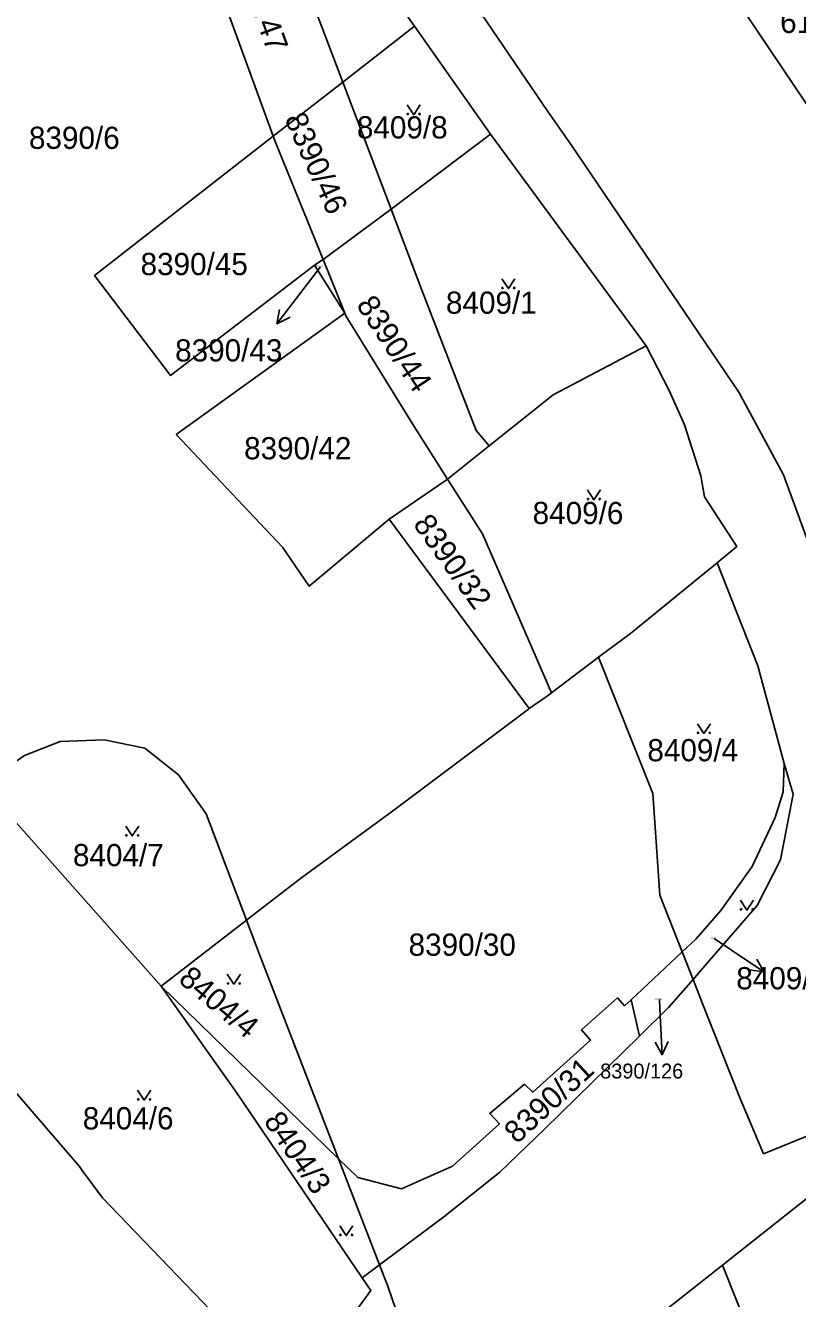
# Model space of a CAD drawing. Extents: x -596233 to -595156, y -1161235 to -1159375.
# Drawn here: x -595589.7 to -595530.5, y -1160239.5 to -1160142 of the extents above; entities that cross this region are included whole.
import ezdxf

# ---------------------------------------------------------------- set-up
doc = ezdxf.new("R2010")
doc.units = 0
for name, color, linetype in [('KN_KULTURY', 7, 'Continuous'), ('KN_PARC_CIS_POM', 7, 'Continuous'), ('KN_PARC_CIS_POZ', 7, 'Continuous'), ('KN_PARC_CIS_STAV', 7, 'Continuous'), ('KN_PARC_PLOCHA', 7, 'Continuous'), ('PARC_C_SIPKA', 7, 'Continuous'), ('parcely_l', 7, 'Continuous')]:
    doc.layers.add(name, color=color, linetype=linetype)

msp = doc.modelspace()

# ---------------------------------------------------------------- linework, layer by layer
at = {"layer": 'KN_KULTURY'}
for points in [[(-595560.4218, -1160148.0416), (-595559.9218, -1160148.7916), (-595559.4218, -1160148.0416)], [(-595553.1718, -1160161.3616), (-595552.6718, -1160162.1116), (-595552.1718, -1160161.3616)], [(-595546.6218, -1160177.5316), (-595546.1218, -1160178.2816), (-595545.6218, -1160177.5316)], [(-595538.1918, -1160195.4416), (-595537.6918, -1160196.1916), (-595537.1918, -1160195.4416)], [(-595581.9818, -1160203.2916), (-595581.4818, -1160204.0416), (-595580.9818, -1160203.2916)], [(-595534.9018, -1160208.9716), (-595534.4018, -1160209.7216), (-595533.9018, -1160208.9716)], [(-595574.2018, -1160214.6416), (-595573.7018, -1160215.3916), (-595573.2018, -1160214.6416)], [(-595581.0718, -1160223.5216), (-595580.5718, -1160224.2716), (-595580.0718, -1160223.5216)], [(-595565.5918, -1160233.9016), (-595565.0918, -1160234.6516), (-595564.5918, -1160233.9016)]]:
    msp.add_lwpolyline(points, dxfattribs=at)
for centre in [(-595560.372, -1160148.7414), (-595559.4726, -1160148.7414), (-595553.122, -1160162.0614), (-595552.2226, -1160162.0614), (-595546.572, -1160178.2314), (-595545.6726, -1160178.2314), (-595538.142, -1160196.1414), (-595537.2426, -1160196.1414), (-595581.932, -1160203.9914), (-595581.0326, -1160203.9914), (-595534.852, -1160209.6714), (-595533.9526, -1160209.6714), (-595574.152, -1160215.3414), (-595573.2526, -1160215.3414), (-595581.022, -1160224.2214), (-595580.1226, -1160224.2214), (-595565.542, -1160234.6014), (-595564.6426, -1160234.6014)]:
    msp.add_circle(centre, 0.05, dxfattribs=at)
at = {"layer": 'KN_PARC_PLOCHA'}
for points in [[(-595528.97, -1160183.55), (-595531.59, -1160176.39), (-595535.02, -1160170.05), (-595547.86, -1160151.1), (-595549.64, -1160148.55), (-595564.1, -1160127.27)], [(-595564.1, -1160127.27), (-595549.64, -1160148.55), (-595547.86, -1160151.1), (-595535.02, -1160170.05), (-595531.59, -1160176.39), (-595528.97, -1160183.55)], [(-595523.32, -1160224.39), (-595531.74, -1160227.82), (-595533.12, -1160228.38), (-595534.92, -1160224.16), (-595537.83, -1160216.82), (-595538.53, -1160215.05), (-595537.96, -1160214.37), (-595533.61, -1160209.37), (-595531.84, -1160205.87), (-595530.87, -1160200.85), (-595531.54, -1160198.5), (-595533.56, -1160191), (-595536.69, -1160183.12), (-595535.18, -1160181.86), (-595537.64, -1160178.06), (-595537.94, -1160176.46), (-595539.17, -1160172.56), (-595540.35, -1160169.93), (-595542.12, -1160166.5), (-595554.03, -1160150.28), (-595559.87, -1160142.02), (-595565.93, -1160133.44)], [(-595576.39, -1160134.82), (-595570.69, -1160150.44), (-595584.37, -1160161.1), (-595578.55, -1160168.77), (-595567.53, -1160160.32), (-595565.21, -1160164), (-595578.11, -1160173.29), (-595569.97, -1160181.92), (-595567.93, -1160184.9), (-595561.81, -1160179.78), (-595551.07, -1160194.27), (-595551.14, -1160194.32), (-595561.56, -1160202.14), (-595568.49, -1160207.22), (-595571.82, -1160209.79), (-595572.72, -1160210.49), (-595575.82, -1160202.34), (-595577.94, -1160199.36), (-595580.52, -1160197.32), (-595583.64, -1160196.69), (-595587, -1160196.81), (-595589.73, -1160197.87)], [(-595535.43, -1160139.64), (-595529.87, -1160147.93)], [(-595557.56, -1160251.17), (-595561.88, -1160238.61), (-595562.54, -1160236.89), (-595557.62, -1160233.21), (-595553.32, -1160229.8), (-595549.91, -1160226.51), (-595542.62, -1160219.37), (-595540.4, -1160217.19), (-595538.53, -1160215.05), (-595537.83, -1160216.82), (-595534.92, -1160224.16), (-595533.12, -1160228.38), (-595531.74, -1160227.82), (-595523.32, -1160224.39), (-595522.46, -1160227.02), (-595526.43, -1160229.97), (-595526.85, -1160229.46), (-595536.26, -1160236.91), (-595544.03, -1160243.06)], [(-595532.71, -1160245.83), (-595536.26, -1160236.91), (-595526.85, -1160229.46), (-595526.43, -1160229.97), (-595522.46, -1160227.02), (-595521.85, -1160228.88), (-595520.38, -1160227.66), (-595519.25, -1160225.26), (-595519.29, -1160224.66), (-595517.83, -1160223.58), (-595518.21, -1160223.07), (-595513.68, -1160219.98), (-595513.51, -1160224.35), (-595513.68, -1160227.42), (-595514.77, -1160230.11), (-595516.75, -1160232.42), (-595519.15, -1160234.12), (-595527.44, -1160237.35), (-595527.23, -1160239.22), (-595525.17, -1160239.22), (-595523.91, -1160240.08)], [(-595569.13, -1160246.99), (-595563.21, -1160238.85), (-595563.87, -1160237.88), (-595562.54, -1160236.89), (-595561.88, -1160238.61), (-595557.56, -1160251.17)]]:
    msp.add_lwpolyline(points, dxfattribs=at)
for points in [[(-595559.87, -1160142.02), (-595565.36, -1160146.3), (-595571, -1160131.45), (-595571.15, -1160131.11), (-595568.79, -1160129.45), (-595565.93, -1160133.44)], [(-595565.36, -1160146.3), (-595570.69, -1160150.44), (-595576.39, -1160134.82), (-595571.15, -1160131.11), (-595571, -1160131.45)], [(-595514.01, -1160141.86), (-595515.93, -1160142.47), (-595519.88, -1160143.31), (-595521.14, -1160143.58), (-595521.89, -1160143.76), (-595529.87, -1160147.93), (-595535.43, -1160139.64), (-595527.87, -1160135.23), (-595527.35, -1160134.93), (-595526.62, -1160136.01), (-595525.64, -1160135.66), (-595524.93, -1160135.4), (-595522.82, -1160134.64), (-595517.53, -1160132.72), (-595517.13, -1160132.58), (-595516.39, -1160134.78), (-595515.63, -1160134.52), (-595515.27, -1160135.6), (-595516.03, -1160135.85), (-595514.65, -1160139.95)], [(-595554.03, -1160150.28), (-595561.64, -1160156.02), (-595565.36, -1160146.3), (-595559.87, -1160142.02)], [(-595561.64, -1160156.02), (-595566.86, -1160159.88), (-595570.53, -1160150.85), (-595570.69, -1160150.44), (-595565.36, -1160146.3)], [(-595566.86, -1160159.88), (-595567.53, -1160160.32), (-595578.55, -1160168.77), (-595584.37, -1160161.1), (-595570.69, -1160150.44), (-595570.53, -1160150.85)], [(-595542.12, -1160166.5), (-595549.25, -1160170.26), (-595554.15, -1160174.16), (-595555.13, -1160172.97), (-595559.29, -1160162.24), (-595561.64, -1160156.02), (-595554.03, -1160150.28)], [(-595554.15, -1160174.16), (-595557.33, -1160176.7), (-595560.02, -1160172.48), (-595565.12, -1160164.2), (-595565.21, -1160164), (-595566.86, -1160159.88), (-595561.64, -1160156.02), (-595559.29, -1160162.24), (-595555.13, -1160172.97)], [(-595565.21, -1160164), (-595567.53, -1160160.32), (-595566.86, -1160159.88)], [(-595557.33, -1160176.7), (-595557.51, -1160176.84), (-595561.81, -1160179.78), (-595567.93, -1160184.9), (-595569.97, -1160181.92), (-595578.11, -1160173.29), (-595565.21, -1160164), (-595565.12, -1160164.2), (-595560.02, -1160172.48)], [(-595536.69, -1160183.12), (-595543.32, -1160188.53), (-595545.76, -1160190.34), (-595549.36, -1160193.07), (-595554.65, -1160180.91), (-595557.33, -1160176.7), (-595554.15, -1160174.16), (-595549.25, -1160170.26), (-595542.12, -1160166.5), (-595540.35, -1160169.93), (-595539.17, -1160172.56), (-595537.94, -1160176.46), (-595537.64, -1160178.06), (-595535.18, -1160181.86)], [(-595549.36, -1160193.07), (-595549.79, -1160193.39), (-595551.07, -1160194.27), (-595561.81, -1160179.78), (-595557.51, -1160176.84), (-595557.33, -1160176.7), (-595554.65, -1160180.91)], [(-595531.54, -1160198.5), (-595531.62, -1160200.66), (-595532.25, -1160202.62), (-595534, -1160206.39), (-595536.4, -1160209.75), (-595538.32, -1160211.94), (-595539.36, -1160212.92), (-595541.06, -1160208.58), (-595541.61, -1160200.79), (-595545.76, -1160190.34), (-595543.32, -1160188.53), (-595536.69, -1160183.12), (-595533.56, -1160191)], [(-595539.36, -1160212.92), (-595543.28, -1160216.59), (-595543.77, -1160217.05), (-595544.32, -1160216.45), (-595547.06, -1160218.9), (-595546.38, -1160219.69), (-595550.81, -1160223.67), (-595551.45, -1160223.06), (-595554.1, -1160225.29), (-595553.36, -1160226.09), (-595556.96, -1160229.34), (-595560.87, -1160231.07), (-595564.21, -1160230.2), (-595565.68, -1160228.77), (-595571.73, -1160213.11), (-595572.72, -1160210.49), (-595571.82, -1160209.79), (-595568.49, -1160207.22), (-595561.56, -1160202.14), (-595551.14, -1160194.32), (-595551.07, -1160194.27), (-595549.79, -1160193.39), (-595549.36, -1160193.07), (-595545.76, -1160190.34), (-595541.61, -1160200.79), (-595541.06, -1160208.58)], [(-595572.72, -1160210.49), (-595579.26, -1160215.55), (-595590.4, -1160202.98), (-595592.83, -1160200.47), (-595592.16, -1160199.54), (-595589.73, -1160197.87), (-595587, -1160196.81), (-595583.64, -1160196.69), (-595580.52, -1160197.32), (-595577.94, -1160199.36), (-595575.82, -1160202.34)], [(-595538.53, -1160215.05), (-595539.36, -1160212.92), (-595538.32, -1160211.94), (-595536.4, -1160209.75), (-595534, -1160206.39), (-595532.25, -1160202.62), (-595531.62, -1160200.66), (-595531.54, -1160198.5), (-595530.87, -1160200.85), (-595531.84, -1160205.87), (-595533.61, -1160209.37), (-595537.96, -1160214.37)], [(-595579.26, -1160215.55), (-595573.45, -1160223.77), (-595563.87, -1160237.88), (-595563.21, -1160238.85), (-595569.13, -1160246.99), (-595583.76, -1160231.77), (-595585.32, -1160229.68), (-595585.53, -1160229.35), (-595595.33, -1160217.99), (-595596.99, -1160215.79), (-595598.02, -1160214.57), (-595593.33, -1160208.24), (-595595.48, -1160204.13), (-595592.83, -1160200.47), (-595590.4, -1160202.98)], [(-595565.68, -1160228.77), (-595579.26, -1160215.55), (-595572.72, -1160210.49), (-595571.73, -1160213.11)], [(-595538.53, -1160215.05), (-595540.4, -1160217.19), (-595542.62, -1160219.37), (-595543.28, -1160216.59), (-595539.36, -1160212.92)], [(-595569.13, -1160246.99), (-595574.08, -1160250.26), (-595573.88, -1160250.52), (-595580.51, -1160255.46), (-595595.63, -1160266.52), (-595602.96, -1160271.46), (-595607.74, -1160264.71), (-595614.05, -1160268.81), (-595609.35, -1160275.78), (-595628.79, -1160288.18), (-595630.06, -1160286.42), (-595634.26, -1160276.74), (-595635.19, -1160272.54), (-595635.1, -1160267.78), (-595633.97, -1160264.44), (-595632.54, -1160261.41), (-595624.75, -1160249.88), (-595599.45, -1160216.49), (-595598.02, -1160214.57), (-595596.99, -1160215.79), (-595595.33, -1160217.99), (-595585.53, -1160229.35), (-595585.32, -1160229.68), (-595583.76, -1160231.77)], [(-595565.68, -1160228.77), (-595562.54, -1160236.89), (-595563.87, -1160237.88), (-595573.45, -1160223.77), (-595579.26, -1160215.55)], [(-595543.28, -1160216.59), (-595542.62, -1160219.37), (-595549.91, -1160226.51), (-595553.32, -1160229.8), (-595557.62, -1160233.21), (-595562.54, -1160236.89), (-595565.68, -1160228.77), (-595564.21, -1160230.2), (-595560.87, -1160231.07), (-595556.96, -1160229.34), (-595553.36, -1160226.09), (-595554.1, -1160225.29), (-595551.45, -1160223.06), (-595550.81, -1160223.67), (-595546.38, -1160219.69), (-595547.06, -1160218.9), (-595544.32, -1160216.45), (-595543.77, -1160217.05)], [(-595514.28, -1160292.6), (-595522.09, -1160295.05), (-595529.63, -1160280.14), (-595546.77, -1160250.95), (-595547.12, -1160249.06), (-595546.87, -1160247.17), (-595546.29, -1160245.74), (-595545.46, -1160244.4), (-595544.03, -1160243.06), (-595536.26, -1160236.91), (-595532.71, -1160245.83), (-595521.32, -1160274.53)]]:
    msp.add_lwpolyline(points, close=True, dxfattribs=at)
at = {"layer": 'PARC_C_SIPKA'}
for points in [[(-595567.06, -1160160.44), (-595568.58, -1160162.42), (-595570.4044, -1160164.8015)], [(-595569.3993, -1160164.3117), (-595570.4044, -1160164.8015), (-595570.1932, -1160163.7036)], [(-595536.91, -1160211.9), (-595535.59, -1160212.78), (-595533.0949, -1160214.4456)], [(-595533.649, -1160213.4745), (-595533.0949, -1160214.4456), (-595534.2042, -1160214.3063)], [(-595541.1, -1160216.58), (-595541.04, -1160217.81), (-595540.8912, -1160220.8063)], [(-595540.4414, -1160219.7827), (-595540.8912, -1160220.8063), (-595541.4402, -1160219.8323)]]:
    msp.add_lwpolyline(points, dxfattribs=at)
at = {"layer": 'parcely_l'}
for points in [[(-595575.35, -1160120.3), (-595583.07, -1160099.91), (-595582.73, -1160099.87), (-595565.76, -1160124.85), (-595564.1, -1160127.27), (-595549.64, -1160148.55), (-595547.86, -1160151.1), (-595535.02, -1160170.05), (-595531.59, -1160176.39), (-595528.97, -1160183.55), (-595528.21, -1160186.55), (-595524.38, -1160198.02), (-595520.02, -1160201.88), (-595518.18, -1160207.18), (-595515.46, -1160210.9), (-595520.1, -1160216.4), (-595519.58, -1160217.44), (-595519.36, -1160223.41), (-595519.29, -1160224.66)], [(-595559.87, -1160142.02), (-595565.93, -1160133.44), (-595568.79, -1160129.45)], [(-595571.15, -1160131.11), (-595571, -1160131.45), (-595565.36, -1160146.3)], [(-595576.39, -1160134.82), (-595570.69, -1160150.44)], [(-595529.87, -1160147.93), (-595535.43, -1160139.64)], [(-595565.36, -1160146.3), (-595559.87, -1160142.02)], [(-595554.03, -1160150.28), (-595559.87, -1160142.02)], [(-595570.69, -1160150.44), (-595565.36, -1160146.3)], [(-595565.36, -1160146.3), (-595561.64, -1160156.02)], [(-595570.69, -1160150.44), (-595584.37, -1160161.1), (-595578.55, -1160168.77), (-595567.53, -1160160.32)], [(-595566.86, -1160159.88), (-595570.53, -1160150.85), (-595570.69, -1160150.44)], [(-595561.64, -1160156.02), (-595554.03, -1160150.28)], [(-595554.03, -1160150.28), (-595542.12, -1160166.5)], [(-595561.64, -1160156.02), (-595566.86, -1160159.88)], [(-595554.15, -1160174.16), (-595555.13, -1160172.97), (-595559.29, -1160162.24), (-595561.64, -1160156.02)], [(-595566.86, -1160159.88), (-595567.53, -1160160.32)], [(-595567.53, -1160160.32), (-595565.21, -1160164)], [(-595566.86, -1160159.88), (-595565.21, -1160164)], [(-595565.21, -1160164), (-595578.11, -1160173.29), (-595569.97, -1160181.92), (-595567.93, -1160184.9), (-595561.81, -1160179.78)], [(-595565.21, -1160164), (-595565.12, -1160164.2), (-595560.02, -1160172.48), (-595557.33, -1160176.7)], [(-595542.12, -1160166.5), (-595549.25, -1160170.26), (-595554.15, -1160174.16)], [(-595536.69, -1160183.12), (-595535.18, -1160181.86), (-595537.64, -1160178.06), (-595537.94, -1160176.46), (-595539.17, -1160172.56), (-595540.35, -1160169.93), (-595542.12, -1160166.5)], [(-595557.33, -1160176.7), (-595554.15, -1160174.16)], [(-595561.81, -1160179.78), (-595557.51, -1160176.84), (-595557.33, -1160176.7)], [(-595557.33, -1160176.7), (-595554.65, -1160180.91), (-595549.36, -1160193.07)], [(-595561.81, -1160179.78), (-595551.07, -1160194.27)], [(-595545.76, -1160190.34), (-595543.32, -1160188.53), (-595536.69, -1160183.12)], [(-595531.54, -1160198.5), (-595533.56, -1160191), (-595536.69, -1160183.12)], [(-595545.76, -1160190.34), (-595549.36, -1160193.07)], [(-595539.36, -1160212.92), (-595541.06, -1160208.58), (-595541.61, -1160200.79), (-595545.76, -1160190.34)], [(-595549.36, -1160193.07), (-595549.79, -1160193.39), (-595551.07, -1160194.27)], [(-595551.07, -1160194.27), (-595551.14, -1160194.32), (-595561.56, -1160202.14), (-595568.49, -1160207.22), (-595571.82, -1160209.79), (-595572.72, -1160210.49)], [(-595572.72, -1160210.49), (-595575.82, -1160202.34), (-595577.94, -1160199.36), (-595580.52, -1160197.32), (-595583.64, -1160196.69), (-595587, -1160196.81), (-595589.73, -1160197.87), (-595592.16, -1160199.54), (-595592.83, -1160200.47)], [(-595539.36, -1160212.92), (-595538.32, -1160211.94), (-595536.4, -1160209.75), (-595534, -1160206.39), (-595532.25, -1160202.62), (-595531.62, -1160200.66), (-595531.54, -1160198.5)], [(-595531.54, -1160198.5), (-595530.87, -1160200.85), (-595531.84, -1160205.87), (-595533.61, -1160209.37), (-595537.96, -1160214.37), (-595538.53, -1160215.05)], [(-595579.26, -1160215.55), (-595590.4, -1160202.98), (-595592.83, -1160200.47)], [(-595579.26, -1160215.55), (-595572.72, -1160210.49)], [(-595572.72, -1160210.49), (-595571.73, -1160213.11), (-595565.68, -1160228.77)], [(-595543.28, -1160216.59), (-595539.36, -1160212.92)], [(-595538.53, -1160215.05), (-595539.36, -1160212.92)], [(-595598.02, -1160214.57), (-595596.99, -1160215.79), (-595595.33, -1160217.99), (-595585.53, -1160229.35), (-595585.32, -1160229.68), (-595583.76, -1160231.77), (-595569.13, -1160246.99)], [(-595538.53, -1160215.05), (-595540.4, -1160217.19), (-595542.62, -1160219.37)], [(-595522.46, -1160227.02), (-595523.32, -1160224.39), (-595531.74, -1160227.82), (-595533.12, -1160228.38), (-595534.92, -1160224.16), (-595537.83, -1160216.82), (-595538.53, -1160215.05)], [(-595565.68, -1160228.77), (-595579.26, -1160215.55)], [(-595563.87, -1160237.88), (-595573.45, -1160223.77), (-595579.26, -1160215.55)], [(-595565.68, -1160228.77), (-595564.21, -1160230.2), (-595560.87, -1160231.07), (-595556.96, -1160229.34), (-595553.36, -1160226.09), (-595554.1, -1160225.29), (-595551.45, -1160223.06), (-595550.81, -1160223.67), (-595546.38, -1160219.69), (-595547.06, -1160218.9), (-595544.32, -1160216.45), (-595543.77, -1160217.05), (-595543.28, -1160216.59)], [(-595543.28, -1160216.59), (-595542.62, -1160219.37)], [(-595542.62, -1160219.37), (-595549.91, -1160226.51), (-595553.32, -1160229.8), (-595557.62, -1160233.21), (-595562.54, -1160236.89)], [(-595536.26, -1160236.91), (-595526.85, -1160229.46), (-595526.43, -1160229.97), (-595522.46, -1160227.02)], [(-595562.54, -1160236.89), (-595565.68, -1160228.77)], [(-595562.54, -1160236.89), (-595561.88, -1160238.61), (-595557.56, -1160251.17), (-595557.31, -1160255.41), (-595557.78, -1160260.32), (-595559.5, -1160264.64), (-595562.7, -1160269.28), (-595567.38, -1160272.6), (-595580.18, -1160278.01), (-595586.38, -1160278.8), (-595590.41, -1160279.35), (-595591.42, -1160276.68), (-595604.68, -1160282.11), (-595626.07, -1160288.5), (-595628.64, -1160288.39), (-595628.79, -1160288.18)], [(-595562.54, -1160236.89), (-595563.87, -1160237.88)], [(-595546.77, -1160250.95), (-595547.12, -1160249.06), (-595546.87, -1160247.17), (-595546.29, -1160245.74), (-595545.46, -1160244.4), (-595544.03, -1160243.06), (-595536.26, -1160236.91)], [(-595536.26, -1160236.91), (-595532.71, -1160245.83), (-595521.32, -1160274.53), (-595514.28, -1160292.6)], [(-595569.13, -1160246.99), (-595563.21, -1160238.85), (-595563.87, -1160237.88)]]:
    msp.add_lwpolyline(points, dxfattribs=at)

# ---------------------------------------------------------------- texts
at = {"layer": 'KN_PARC_CIS_POM'}
for s, p in [('8390/43', (-595567.3933, -1160160.44)), ('8409/5', (-595537.1933, -1160211.9)), ('8390/126', (-595541.4833, -1160216.58))]:
    msp.add_text(s, height=0.1, dxfattribs=at).set_placement(p)
at = {"layer": 'KN_PARC_CIS_POZ'}
for s, rotation, p in [('8390/47', 289.946742, (-595573.8931, -1160136.4133)), ('8390/46', 294.391516, (-595569.8501, -1160149.0992)), ('8390/44', 303.458245, (-595564.3742, -1160163.3624)), ('8390/32', 305.704248, (-595560.027, -1160180.1685)), ('8404/4', 319.91854, (-595578.0353, -1160215.1687)), ('8390/31', 42.665193, (-595552.0268, -1160227.6903)), ('8404/3', 304.1749, (-595571.4656, -1160225.8851))]:
    msp.add_text(s, height=1.7, rotation=rotation, dxfattribs=at).set_placement(p)
for s, height, p in [('8409/8', 1.7, (-595564.2766, -1160150.61)), ('8390/6', 1.7, (-595589.3966, -1160151.41)), ('8390/45', 1.7, (-595580.8466, -1160161.08)), ('8409/1', 1.7, (-595557.4566, -1160164.04)), ('8390/43', 1.7, (-595578.1991, -1160167.694)), ('8390/42', 1.7, (-595572.9166, -1160175.19)), ('8409/6', 1.7, (-595550.8166, -1160180.15)), ('8409/4', 1.7, (-595542.0266, -1160198.32)), ('8404/7', 1.7, (-595586.0266, -1160206.36)), ('8390/30', 1.7, (-595560.3166, -1160213.22)), ('8409/5', 1.7, (-595535.2166, -1160215.79)), ('8390/126', 1.14, (-595545.64, -1160222.62)), ('8404/6', 1.7, (-595585.2766, -1160226.52))]:
    msp.add_text(s, height=height, dxfattribs=at).set_placement(p)
at = {"layer": 'KN_PARC_CIS_STAV'}
msp.add_text('6199', height=1.7, dxfattribs=at).set_placement((-595531.8566, -1160142.53))

doc.saveas('drawing.dxf')
